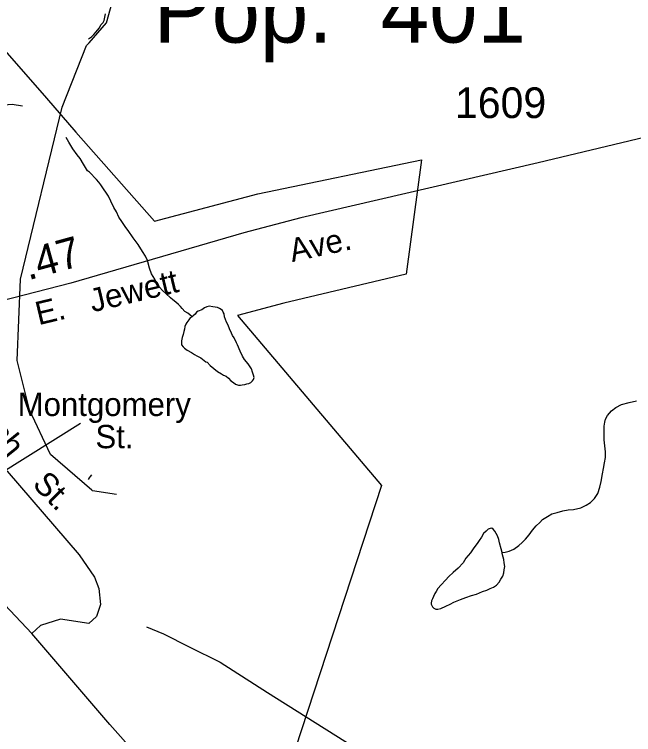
# Model space of a CAD drawing. Extents: x 2126262 to 2293712, y 749403 to 919119.
# Drawn here: x 2221728 to 2224251, y 803998 to 806933 of the extents above; entities that cross this region are included whole.
import ezdxf

# ---------------------------------------------------------------- set-up
doc = ezdxf.new("R2010")
doc.units = 0
for name, color, linetype in [('Exist Boundary Political City Limit New', 7, 'Continuous'), ('Exist Civil Demographics City Label', 7, 'Continuous'), ('Exist Hydrographic Misc Water Feature', 7, 'Continuous'), ('Exist Railroad Mainline', 7, 'Continuous'), ('Exist Road Non-System Type 51', 7, 'Continuous'), ('Exist Road Non-System Type 51 Label', 7, 'Continuous'), ('Exist Road Primary NC Attributed', 7, 'Continuous'), ('Exist Road Secondary Mileage Hundredths English Label', 7, 'Continuous'), ('Exist Road Secondary Type 51 Attributed', 7, 'Continuous'), ('Exist Road Secondary Type 51 Label', 7, 'Continuous'), ('Exist Road Secondary Type 51 Number Label', 7, 'Continuous'), ('Map Preparation Boundary City Limit Buffer Line', 7, 'Continuous')]:
    doc.layers.add(name, color=color, linetype=linetype)

msp = doc.modelspace()

# ---------------------------------------------------------------- linework, layer by layer
at = {"layer": 'Exist Boundary Political City Limit New'}
msp.add_lwpolyline([(2221516.5, 806981.6), (2221859, 806591.2), (2221977.5, 806453.2), (2222298, 806089.6), (2222719.2, 806200.9), (2223386.5, 806340.4), (2223324.2, 805874.4), (2222826, 805755.6), (2222636.2, 805705.2), (2223223.5, 805013.6), (2222722.5, 803482.6)], dxfattribs=at)
at = {"layer": 'Exist Hydrographic Misc Water Feature'}
for p, q in [((2222021.5, 806805.6), (2222029.1, 806814.3)), ((2222029.1, 806814.3), (2222031.8, 806817.3)), ((2222143.5, 804975.9), (2222045.5, 804991.2))]:
    msp.add_line(p, q, dxfattribs=at)
for points in [[(2222031.8, 806817.3), (2222102.5, 806899), (2222151.5, 807075.1), (2222217.5, 807142.6), (2222257.5, 807292.7), (2222230.7, 807608.2), (2222279.7, 807702.3), (2222683.6, 808163), (2222823.7, 808373.4), (2222939.5, 808472.7), (2223352.5, 808949.6), (2224029.6, 809663.8), (2224036.6, 809798.2), (2224002.5, 809838.2), (2224018.5, 809982.3), (2224092.6, 810049.6), (2225053.6, 809721.4)], [(2222029.3, 806833), (2222041.2, 806841), (2222051, 806851.2), (2222061, 806861.2), (2222072.9, 806877.3), (2222080.7, 806891.4), (2222088.7, 806899.4), (2222092.8, 806907.5), (2222096.5, 806921.5), (2222098.6, 806935.5)], [(2221752.5, 805853.3), (2221922.5, 806555), (2222021.5, 806805.6)], [(2222033.8, 806289.2), (2222025.8, 806295.2), (2222009.6, 806323), (2221995.2, 806344.9), (2221983.3, 806360.9), (2221965.1, 806384.8), (2221949.1, 806412.7), (2221938.8, 806430.7)], [(2222452.3, 805700.8), (2222442.2, 805708.7), (2222434.2, 805714.7), (2222422.1, 805722.6), (2222411.9, 805734.5), (2222403.9, 805742.4), (2222395.9, 805750.4), (2222385.6, 805760.3), (2222373.8, 805770.2), (2222363.7, 805778.1), (2222345.5, 805793.9), (2222331.5, 805807.8), (2222319.4, 805821.7), (2222307.3, 805839.6), (2222299.3, 805853.6), (2222287, 805875.4), (2222278.8, 805899.3), (2222270.4, 805929.3), (2222262.4, 805947.2), (2222250.3, 805967.1), (2222232.1, 805994.9), (2222211.8, 806022.8), (2222191.5, 806052.6), (2222181.4, 806064.5), (2222165.2, 806088.3), (2222152.9, 806106.2), (2222143.1, 806128.2), (2222132.8, 806146.1), (2222120.5, 806172), (2222110.5, 806191.8), (2222102.3, 806203.8), (2222090.2, 806221.7), (2222079.9, 806237.6), (2222071.9, 806249.6), (2222062.1, 806259.5), (2222033.8, 806289.2)], [(2222042.8, 804993.4), (2221874.5, 805138.9), (2221789.6, 805321.1), (2221738.5, 805522.3), (2221752.5, 805853.3)], [(2222452.3, 805700.8), (2222444.3, 805696.8), (2222438.6, 805688.7), (2222430.6, 805676.7), (2222426.5, 805670.7), (2222422.8, 805660.6), (2222420.7, 805650.6), (2222418.7, 805640.6), (2222415, 805628.6), (2222411.1, 805616.6), (2222409.2, 805602.5), (2222409.2, 805596.5), (2222409.2, 805586.5), (2222415.2, 805578.6), (2222421.3, 805572.7), (2222431.6, 805564.7), (2222449.4, 805554.9), (2222461.5, 805547), (2222471.6, 805541.1), (2222487.8, 805533.2), (2222507.7, 805517.4), (2222513.8, 805515.4), (2222525.9, 805501.5), (2222540.1, 805489.6), (2222556, 805477.8), (2222572.2, 805467.9), (2222580.2, 805462), (2222590.3, 805458.1), (2222600.3, 805450.2), (2222610.2, 805440.2), (2222620.4, 805432.3), (2222628.4, 805426.3), (2222632.5, 805424.4), (2222640.5, 805422.5), (2222648.5, 805422.5), (2222656.5, 805422.6), (2222666.6, 805424.7), (2222674.6, 805426.7), (2222682.6, 805428.8), (2222690.6, 805432.8), (2222698.1, 805438.9), (2222702.2, 805445), (2222704.3, 805453), (2222702.2, 805463), (2222697.9, 805474.9), (2222694, 805488.9), (2222687.9, 805496.9), (2222679.7, 805508.8), (2222665.7, 805526.7), (2222657.5, 805540.5), (2222647.5, 805560.5), (2222637.2, 805586.4), (2222632.9, 805594.4), (2222622.9, 805614.3), (2222616.7, 805624.3), (2222612.6, 805634.2), (2222604.6, 805652.1), (2222598.5, 805666), (2222592.5, 805678), (2222588.2, 805690), (2222584.1, 805699.9), (2222582.3, 805711.9), (2222578, 805719.9), (2222575.9, 805725.9), (2222570, 805729.8), (2222564, 805733.8), (2222556, 805737.7), (2222546, 805739.6), (2222536, 805741.5), (2222522, 805743.4), (2222512, 805741.3), (2222501.9, 805737.2), (2222492.1, 805729.2), (2222476.1, 805723), (2222470.3, 805719), (2222464.2, 805710.9), (2222456.2, 805704.8), (2222452.3, 805700.8)], [(2223715.8, 804739.5), (2223727.7, 804741.6), (2223743.5, 804745.7), (2223763.4, 804753.9), (2223783.5, 804768.1), (2223797.2, 804780.2), (2223811.2, 804794.3), (2223824.9, 804812.4), (2223838.6, 804830.5), (2223854.6, 804848.6), (2223868.6, 804862.7), (2223880.5, 804874.8), (2223900.6, 804886.9), (2223918.2, 804897.1), (2223940.1, 804903.2), (2223962.3, 804909.4), (2223984.2, 804913.6), (2224006, 804915.8), (2224035.9, 804922.1), (2224058.1, 804932.3), (2224075.7, 804944.4), (2224091.7, 804960.5), (2224105.4, 804980.6), (2224113.2, 805006.6), (2224119.2, 805028.7), (2224124.9, 805060.7), (2224128.8, 805082.7), (2224132.5, 805104.8), (2224136.2, 805126.8), (2224136.2, 805150.7), (2224133.9, 805174.7), (2224131.7, 805198.7), (2224131.5, 805220.7), (2224131.5, 805240.7), (2224131.3, 805254.7), (2224133.3, 805270.7), (2224137, 805282.7), (2224145, 805298.8), (2224160.8, 805316.9), (2224178.8, 805331), (2224202.4, 805343.2), (2224232.6, 805351.5), (2224262.5, 805357.7)], [(2222042.2, 805056.2), (2222036.2, 805050.2), (2222032.1, 805044.1), (2222028.2, 805038.1)], [(2222045.5, 804991.2), (2222042.8, 804993.4)], [(2223715.8, 804739.5), (2223711.5, 804755.5), (2223705.2, 804779.4), (2223701.3, 804793.3), (2223697, 804807.3), (2223691, 804817.2), (2223685.1, 804827.2), (2223678.9, 804835.2), (2223672.8, 804839.1), (2223667, 804837.1), (2223659, 804835), (2223651, 804826.9), (2223638.9, 804816.9), (2223631.1, 804802.8), (2223621.3, 804788.7), (2223613.5, 804776.7), (2223599.6, 804758.5), (2223585.8, 804738.4), (2223568, 804716.3), (2223556.1, 804698.2), (2223536.2, 804676), (2223516.5, 804657.9), (2223498.5, 804641.8), (2223484.7, 804627.7), (2223466.7, 804607.6), (2223452.9, 804593.4), (2223447, 804581.4), (2223441.1, 804573.3), (2223435.3, 804561.3), (2223431.2, 804551.2), (2223427.3, 804543.2), (2223425.5, 804533.2), (2223425.5, 804529.2), (2223431.4, 804519.2), (2223437.6, 804513.3), (2223445.8, 804509.3), (2223453.8, 804509.4), (2223465.5, 804511.5), (2223485.5, 804521.7), (2223503.4, 804529.8), (2223519.2, 804538), (2223545.2, 804548.1), (2223567.2, 804556.3), (2223591.1, 804564.6), (2223611, 804570.8), (2223635, 804580.9), (2223653.1, 804587.1), (2223666.8, 804593.2), (2223680.8, 804599.3), (2223692.6, 804607.4), (2223702.7, 804619.4), (2223710.5, 804631.5), (2223718.5, 804643.5), (2223722.2, 804657.6), (2223724.2, 804669.6), (2223726.1, 804683.6), (2223724, 804697.5), (2223722, 804711.6), (2223719.7, 804721.6), (2223715.8, 804735.5), (2223715.8, 804739.5)]]:
    msp.add_lwpolyline(points, dxfattribs=at)
at = {"layer": 'Exist Railroad Mainline'}
msp.add_lwpolyline([(2222265.6, 804436.9), (2222334.9, 804408.6), (2222439.4, 804355.5), (2222565.8, 804292.5), (2222758.7, 804170.1), (2223074.1, 803970.9), (2223582.7, 803647), (2223835.9, 803483.2), (2224131.2, 803299.8), (2224466.9, 803084.5)], dxfattribs=at)
at = {"layer": 'Exist Road Non-System Type 51'}
for points in [[(2220573, 805882.1), (2220770, 805993.8), (2221101.5, 806220.9), (2221439.9, 806426.9), (2221667.4, 806562.3), (2221718.7, 806567.6), (2221760.6, 806560.6)], [(2221555.4, 805226.5), (2221697.7, 805071.5), (2221991.8, 804730.1), (2222054.6, 804639.3), (2222071.4, 804593.2), (2222078.3, 804528), (2222061.6, 804479.1), (2222030.9, 804451.2), (2221915.1, 804467.9), (2221834.1, 804442.8), (2221799.3, 804410.2)]]:
    msp.add_lwpolyline(points, dxfattribs=at)
at = {"layer": 'Exist Road Non-System Type 51 Label'}
msp.add_lwpolyline([(2221996.4, 805266.2), (2221668, 805060.8), (2221527.3, 805107.8)], dxfattribs=at)
at = {"layer": 'Exist Road Primary NC Attributed'}
msp.add_lwpolyline([(2222224.4, 803918.1), (2222116.8, 804039.3), (2221799.3, 804410.2), (2221642.6, 804574.9), (2221594.4, 804634.3), (2221422.6, 804826.4), (2220958.2, 805331.4), (2220853.1, 805451)], dxfattribs=at)
at = {"layer": 'Exist Road Secondary Type 51 Attributed'}
msp.add_lwpolyline([(2224822.7, 806557.4), (2223862.6, 806328.4), (2222894.8, 806104.2), (2222663.2, 806042.7), (2221957.8, 805838.1), (2221332.6, 805677.5), (2221195.9, 805637), (2221098.2, 805614.7), (2221037.5, 805590.2), (2220853.1, 805451)], dxfattribs=at)
at = {"layer": 'Map Preparation Boundary City Limit Buffer Line'}
msp.add_lwpolyline([(2221516.5, 806981.6), (2221859, 806591.2), (2221977.5, 806453.2), (2222298, 806089.6), (2222719.2, 806200.9), (2223386.5, 806340.4), (2223324.2, 805874.4), (2222826, 805755.6), (2222636.2, 805705.2), (2223223.5, 805013.6), (2222722.5, 803482.6)], dxfattribs=at)

# ---------------------------------------------------------------- texts
at = {"layer": 'Exist Civil Demographics City Label'}
msp.add_text('Pop.  401', height=265, dxfattribs=at).set_placement((2222294.9, 806817.8))
at = {"layer": 'Exist Road Non-System Type 51 Label'}
for s, rotation, p in [('S.    Nash', 308.892, (2221353, 805555)), ('St.', 314.2693, (2221797, 805014.3))]:
    msp.add_text(s, height=95, rotation=rotation, dxfattribs=at).set_placement(p)
for s, p in [('Montgomery', (2221740.8, 805296.1)), ('St.', (2222057.9, 805164.9))]:
    msp.add_text(s, height=95, dxfattribs=at).set_placement(p)
at = {"layer": 'Exist Road Secondary Mileage Hundredths English Label'}
msp.add_text('.47', height=125, rotation=15.4227, dxfattribs=at).set_placement((2221784.1, 805849))
at = {"layer": 'Exist Road Secondary Type 51 Label'}
for s, rotation, p in [('Ave.', 12.1193, (2222859.4, 805923.1)), ('E.   Jewett', 13.3931, (2221826, 805665.9))]:
    msp.add_text(s, height=95, rotation=rotation, dxfattribs=at).set_placement(p)
at = {"layer": 'Exist Road Secondary Type 51 Number Label'}
msp.add_text('1609', height=125, dxfattribs=at).set_placement((2223523.3, 806510.3))

doc.saveas('drawing.dxf')
